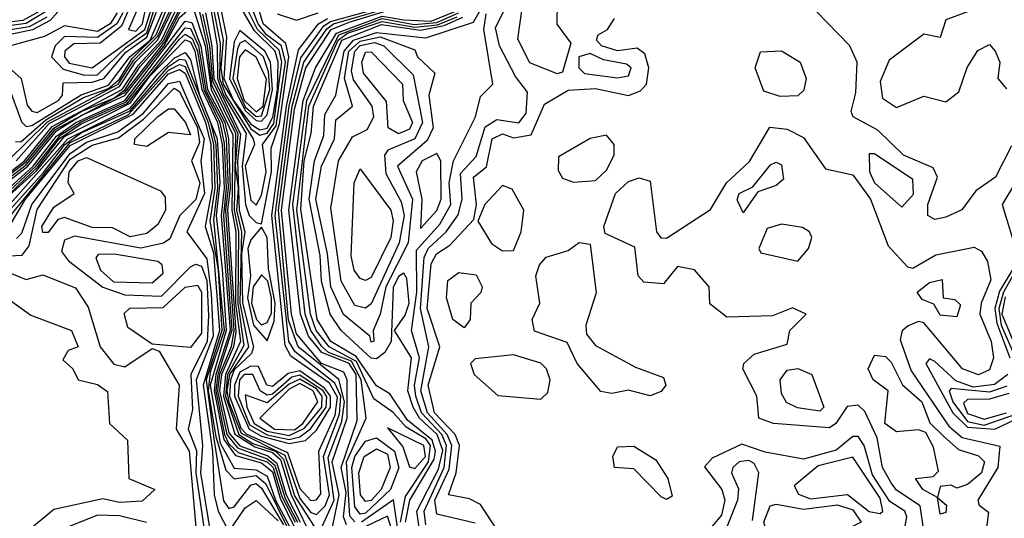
# Model space of a CAD drawing. Extents: x 2889633 to 3052318, y 540750 to 918690.
# Tile 554 of 656: x 2986683 to 2988482, y 830062 to 830973. Entities that reach past the tile are written whole.
import ezdxf

# ---------------------------------------------------------------- set-up
doc = ezdxf.new("R2010")
doc.units = 0

msp = doc.modelspace()

# ---------------------------------------------------------------- linework, layer by layer
at = {"layer": '0CON02XD'}
for points in [[(2986664.6, 830844.6), (2986685.9, 830785.9), (2986695, 830777.5), (2986705, 830779.7), (2986795, 830835.3), (2986845, 830853), (2986884.7, 830905.3), (2986921.3, 830935), (2986985, 831084.3), (2987011.7, 831118.3), (2987020.6, 831165), (2987035, 831184.7), (2987047.7, 831185), (2987067.9, 831155), (2987063.8, 831136.2), (2987040, 831115), (2987055.2, 831054.8), (2987049.6, 830995), (2987061, 830941), (2987056.1, 830865), (2987073.6, 830825), (2987105, 830781.6), (2987121.4, 830771.4)], [(2986661.4, 830715), (2986733.8, 830786.2), (2986863.1, 830855), (2986891.4, 830898.6), (2986935, 830942.5), (2986973.5, 831025), (2986989.7, 831075), (2987005, 831093.3), (2987015, 831097.6), (2987030.8, 831090.8), (2987043.2, 831055), (2987036.6, 830995), (2987049.1, 830929.1), (2987048.2, 830865), (2987059.3, 830835), (2987109.2, 830755), (2987111.9, 830745), (2987094.6, 830705), (2987105, 830643.3), (2987115, 830634)], [(2986676.5, 830715), (2986736.8, 830783.2), (2986865, 830850.9), (2986894.5, 830895.5), (2986935, 830935.8), (2986977.3, 831022.7), (2986995, 831075.2), (2987005, 831085.6), (2987025, 831087), (2987037.1, 831065), (2987031.5, 830995), (2987043.8, 830925), (2987044.4, 830865), (2987055.1, 830835.1), (2987096.6, 830765), (2987089.5, 830705), (2987095.3, 830635), (2987102.2, 830615), (2987115, 830602), (2987125, 830600)], [(2987515, 830053.3), (2987445, 830070), (2987441.5, 830095), (2987467.9, 830152.1), (2987472.2, 830195), (2987464.2, 830215), (2987428.2, 830255), (2987416, 830295), (2987430.5, 830375), (2987415.3, 830445), (2987421.8, 830538.2), (2987429.1, 830555), (2987461.9, 830585), (2987483.9, 830616.1), (2987491.5, 830645), (2987488.3, 830691.7), (2987516.9, 830723.1), (2987533.2, 830776.8), (2987555, 830790.6), (2987595, 830784.3), (2987608.3, 830801.7), (2987610.5, 830840.5), (2987588.6, 830868.6), (2987559.4, 830925), (2987552.5, 830957.5), (2987615, 831085.5)], [(2986655, 830686.4), (2986691.4, 830715), (2986742.5, 830777.5), (2986870.1, 830845), (2986900.2, 830889.8), (2986942.2, 830935), (2987003.5, 831065)], [(2986685, 830749.4), (2986730.5, 830789.5), (2986799.4, 830830.6), (2986845, 830846.7), (2986865, 830864.1), (2986888.2, 830901.8), (2986932.4, 830945), (2986985, 831075.7)], [(2986645, 830675.2), (2986695, 830712.8), (2986745.2, 830774.8), (2986794.9, 830805.1), (2986855, 830829.2), (2986875, 830844.6), (2986902.8, 830887.2), (2986945.6, 830934.4), (2987005, 831051.5)], [(2987664.7, 831005.3), (2987664.6, 830964.6), (2987689.7, 830929.7), (2987675, 830876.7), (2987665, 830873.8), (2987615, 830893.8), (2987593, 830937), (2987605.5, 831025)], [(2986775, 831012.9), (2986738.7, 830971.3), (2986706.1, 830953.9), (2986625, 830936.9)], [(2986645, 830669.6), (2986695, 830707.5), (2986747.8, 830772.2), (2986875, 830839.5), (2986948, 830932), (2986975, 830985.2), (2987005, 831016.7), (2987025.5, 830925), (2987033.5, 830853.5), (2987076.9, 830765), (2987074.5, 830625), (2987082.7, 830585), (2987081.3, 830455), (2987092.4, 830377.6), (2987062.5, 830325), (2987058.7, 830285), (2987083.2, 830215), (2987108.9, 830198.9), (2987150.3, 830185), (2987165, 830170.3), (2987185, 830103.5), (2987225, 830040.8)], [(2986815, 830884.6), (2986911.7, 830955), (2986929.1, 831010.9)], [(2986895, 830951.5), (2986907.2, 830965), (2986917.1, 831012.9)], [(2987125, 830600), (2987143, 830695), (2987142.1, 830737.9), (2987157.6, 830782.4), (2987174.5, 830904.5), (2987169.1, 830929.1), (2987127.5, 830965), (2987115, 831008)], [(2986725, 830991.4), (2986688.9, 830971.1), (2986615, 830961.8)], [(2986731.9, 830988.1), (2986694.6, 830965.4), (2986615, 830955.2)], [(2986645, 830664.1), (2986697.6, 830705), (2986750.4, 830769.6), (2986795, 830797.4), (2986875, 830834.4), (2986947.1, 830925), (2986975, 830976.9), (2986995, 830994.1), (2987000.8, 830990.8), (2987021.6, 830925), (2987032.7, 830845), (2987072.6, 830762.6), (2987070.6, 830625), (2987077.8, 830585), (2987077.5, 830455), (2987086.4, 830385), (2987058.8, 830325), (2987055.1, 830285), (2987076, 830216), (2987112.5, 830192.5), (2987145, 830182.4), (2987159.5, 830169.5), (2987179.1, 830105), (2987222, 830015)], [(2986715, 830803.3), (2986753.6, 830825), (2986761.1, 830835), (2986762.5, 830857.5), (2986815, 830858.6), (2986836.8, 830865), (2986876.8, 830913.2), (2986915, 830940.5), (2986938.5, 831001.5)], [(2986883.3, 830995), (2986869.2, 830960.8), (2986830, 830930), (2986781.7, 830928.3), (2986765.5, 830915), (2986764.5, 830905), (2986773.3, 830893.3), (2986815, 830884.6)], [(2986801.5, 830871.5), (2986825, 830872), (2986877.3, 830922.7), (2986915, 830948.8), (2986931.1, 830998.9)], [(2986900.9, 830999.1), (2986881.9, 830955), (2986895, 830951.5)], [(2987042.3, 830995), (2987054.8, 830935), (2987050.4, 830885), (2987054.7, 830855), (2987105, 830773.2), (2987121.7, 830761.7), (2987135, 830765.2), (2987147.1, 830782.9), (2987161.8, 830895), (2987156.8, 830916.8), (2987117.4, 830955), (2987097.3, 830995)], [(2987121.4, 830771.4), (2987135, 830774.8), (2987145.3, 830794.7), (2987154, 830845), (2987155.1, 830895.1), (2987149.4, 830915), (2987112.1, 830952.1), (2987090.1, 830990.1)], [(2987115, 830634), (2987125, 830652), (2987133.5, 830695), (2987126.7, 830745), (2987151.3, 830778.7), (2987168.3, 830895), (2987161.1, 830925), (2987133.9, 830945), (2987118.8, 830965), (2987103, 831005)], [(2987225, 830068.9), (2987240.9, 830085), (2987249.2, 830105), (2987238.3, 830175), (2987267.4, 830252.6), (2987269.5, 830285), (2987258.8, 830308.8), (2987186.3, 830366.3), (2987174.8, 830384.8), (2987149.6, 830615), (2987175.1, 830814.9), (2987196.8, 830903.2), (2987238.4, 830961.6), (2987250.8, 830969.2), (2987355, 830998.1)], [(2987235, 830046), (2987257.3, 830095), (2987246.7, 830173.3), (2987271.2, 830238.8), (2987276.5, 830275), (2987265.8, 830315.8), (2987191.6, 830375), (2987174, 830424), (2987155.5, 830625), (2987180.5, 830815), (2987202.1, 830895), (2987244.1, 830955.9), (2987256.2, 830965), (2987355, 830993.8)], [(2987251.4, 830031.4), (2987266.5, 830105), (2987253.7, 830165), (2987281, 830245), (2987281.3, 830315), (2987275, 830329.1), (2987234.2, 830345), (2987188.8, 830398.8), (2987179.8, 830435), (2987161.5, 830625), (2987185, 830809.2), (2987206, 830885), (2987252.2, 830955), (2987285, 830968), (2987355, 830989.2)], [(2987280.3, 830050.3), (2987274.8, 830065), (2987279.3, 830109.3), (2987270, 830155), (2987299.4, 830240.6), (2987297.5, 830325), (2987284.6, 830345), (2987234.7, 830365), (2987210.3, 830395), (2987195.7, 830435), (2987174.8, 830625), (2987200.6, 830825), (2987223.3, 830885), (2987261.8, 830948.2), (2987345, 830979.2), (2987385, 830972.3), (2987435, 830969.9), (2987481.3, 830988.7)], [(2987415, 830028), (2987408.8, 830075), (2987448.4, 830151.6), (2987455.9, 830185.9), (2987445.6, 830215), (2987413.5, 830245), (2987401.8, 830265), (2987392.2, 830295), (2987398.9, 830355), (2987367.5, 830405), (2987387.2, 830432.8), (2987394.5, 830455), (2987390.3, 830500.3), (2987385, 830510), (2987375, 830504), (2987365, 830483.8), (2987361.4, 830385), (2987350, 830365), (2987335, 830353.6), (2987325, 830354.6), (2987270, 830405), (2987250, 830435), (2987234.2, 830495), (2987231.9, 830541.9), (2987212, 830645), (2987221.6, 830715), (2987238.7, 830761.3), (2987240.3, 830799.7), (2987260.5, 830835), (2987275.6, 830915), (2987292.8, 830935), (2987335, 830949.5), (2987425, 830939.7), (2987512.1, 830967.9), (2987533.2, 831005)], [(2988355, 830607.5), (2988342.5, 830615), (2988342.5, 830635), (2988360, 830685), (2988352.1, 830702.1), (2988298, 830725), (2988250.8, 830770.8), (2988206, 830795), (2988202, 830805), (2988210.7, 830839.3), (2988213.3, 830895), (2988200, 830925), (2988138.3, 830988.3)], [(2986732.5, 830977.5), (2986700.2, 830959.8), (2986625, 830947.2)], [(2986665, 830666.4), (2986707.4, 830705), (2986750.1, 830759.9), (2986785.3, 830784.7), (2986875, 830825.1), (2986985, 830969.7), (2986997.2, 830967.2), (2987014.1, 830924.1), (2987025.9, 830845), (2987057.5, 830785), (2987064.5, 830755), (2987067.5, 830665), (2987062.7, 830625), (2987077.9, 830402.1), (2987073.6, 830375), (2987051.6, 830325), (2987047.8, 830295), (2987065, 830218.5), (2987085, 830194.8), (2987136, 830176), (2987152.6, 830162.6), (2987169.7, 830105), (2987195.1, 830055)], [(2986861.1, 830985), (2986848.4, 830965), (2986825, 830950.8), (2986765, 830961.2), (2986728, 830942), (2986665.8, 830925)], [(2986871.2, 830985), (2986860.6, 830965), (2986825, 830940.3), (2986765, 830942.2), (2986747.5, 830925), (2986741.2, 830905), (2986762.4, 830882.4), (2986801.5, 830871.5)], [(2987017.1, 830982.9), (2987029.7, 830925), (2987035, 830861.1), (2987081.5, 830765), (2987076.8, 830705), (2987082.2, 830665), (2987079.1, 830625), (2987088.3, 830585), (2987085.1, 830455.1), (2987100.7, 830375), (2987066.4, 830325), (2987061.4, 830295), (2987065, 830274.3), (2987087.7, 830217.7), (2987167.5, 830177.5), (2987195, 830098.5), (2987215, 830072.9), (2987225, 830068.9)], [(2987022.1, 830985), (2987034, 830924), (2987037.5, 830865), (2987086.2, 830763.8), (2987080.8, 830715), (2987083.7, 830625), (2987094.5, 830585), (2987087.9, 830545), (2987089.7, 830455), (2987110, 830375), (2987106.6, 830363.4), (2987075, 830333.4), (2987067.8, 830315), (2987066, 830285), (2987078.3, 830251.7), (2987086.7, 830226.7), (2987096.6, 830216.6), (2987172.2, 830182.2), (2987195, 830116.5), (2987215, 830094.4)], [(2987215, 830094.4), (2987225, 830096.2), (2987233, 830107), (2987229.2, 830185), (2987259.5, 830250.5), (2987263.5, 830283.5), (2987248.7, 830308.7), (2987178.5, 830358.5), (2987167.7, 830377.7), (2987143.4, 830615), (2987170.4, 830815), (2987192.5, 830917.5), (2987228.7, 830965), (2987245.4, 830974.6)], [(2987153.4, 830983.4), (2987188.5, 830971.5), (2987228, 830985)], [(2987295, 830055.5), (2987285.9, 830065.9), (2987280.3, 830165), (2987315.8, 830245), (2987306.7, 830315), (2987289, 830349), (2987247.3, 830365), (2987235, 830375.9), (2987214.8, 830404.8), (2987204.8, 830435), (2987182.1, 830635), (2987207.4, 830825), (2987266.1, 830945), (2987345, 830974.6), (2987403.8, 830963.8), (2987445, 830967.7), (2987484.7, 830985.3)], [(2987378.9, 830055), (2987388.1, 830101.9), (2987429.8, 830165), (2987433.3, 830195), (2987425, 830207.5), (2987388.8, 830228.8), (2987365, 830255.6), (2987330.2, 830280.2), (2987298.4, 830348.4), (2987248.2, 830375), (2987224.7, 830405), (2987214.3, 830435), (2987189.5, 830625), (2987211.1, 830815), (2987264.5, 830935.5), (2987282, 830948), (2987345, 830969.3), (2987405, 830958.8), (2987446.5, 830963.5), (2987482.4, 830977.6)], [(2987388.1, 830055), (2987395.7, 830095), (2987440, 830170), (2987442.7, 830185), (2987436.7, 830205), (2987391.5, 830241.5), (2987359.4, 830289.4), (2987335, 830304.3), (2987297.9, 830357.9), (2987251.1, 830385), (2987226.4, 830425), (2987196.6, 830626.6), (2987202.8, 830715), (2987215.3, 830765), (2987219.5, 830815), (2987271.7, 830935), (2987343.7, 830963.7), (2987415, 830953.6), (2987458.2, 830961.8), (2987492.8, 830977.2)], [(2987425, 830050), (2987421.8, 830075), (2987458.6, 830155), (2987462.8, 830195), (2987454, 830215), (2987416.9, 830255), (2987406.5, 830285), (2987404.1, 830305), (2987413.2, 830355), (2987398.9, 830405), (2987408.3, 830475), (2987408.2, 830551.8), (2987450.5, 830599.5), (2987470.9, 830635), (2987467.9, 830675), (2987475.6, 830715), (2987515.7, 830795), (2987525, 830832.5), (2987547.5, 830855), (2987531.1, 830955), (2987535, 830983.3)], [(2987555, 830042), (2987525, 830087.5), (2987505, 830098), (2987466.7, 830105), (2987480.5, 830145), (2987486.7, 830195), (2987478.5, 830215), (2987441.1, 830255), (2987429.1, 830305), (2987450.5, 830375), (2987427.3, 830445), (2987435, 830526.7), (2987444.3, 830545), (2987468.8, 830561.2), (2987512.5, 830607.5), (2987517.5, 830635), (2987512, 830685), (2987535.8, 830704.2), (2987546.2, 830755), (2987565, 830764), (2987585, 830757.1), (2987617.5, 830762.5), (2987641.7, 830818.3), (2987685, 830844), (2987735, 830846.9), (2987795, 830834.4), (2987817.1, 830842.9), (2987828.1, 830855), (2987832.2, 830885), (2987825, 830910), (2987810.9, 830920.9), (2987775, 830915.6), (2987746, 830925), (2987736.7, 830935), (2987740, 830945), (2987756.7, 830955), (2987770, 830975)], [(2988415, 830986.7), (2988375, 830972.5), (2988365, 830940), (2988335, 830946.2), (2988271.5, 830898.5), (2988255, 830860), (2988259.5, 830829.5), (2988285, 830812.5), (2988335, 830833.1), (2988375, 830822.5), (2988399.1, 830840.9), (2988414.4, 830885.6), (2988433.4, 830916.6), (2988455, 830927.5), (2988465.5, 830915), (2988473.8, 830895), (2988470, 830865), (2988486.1, 830846.1)], [(2986665, 830661), (2986712.1, 830705), (2986757.8, 830762.2), (2986795, 830786.2), (2986877.3, 830822.7), (2986985, 830957.8), (2986995, 830956.8), (2987009.6, 830925), (2987023.1, 830843.1), (2987053.2, 830785), (2987060.2, 830755), (2987064, 830665), (2987058.8, 830625), (2987074.2, 830405), (2987069.2, 830375), (2987048.2, 830325), (2987044.6, 830295), (2987061.6, 830215), (2987080.8, 830190.8), (2987135, 830171), (2987149.1, 830159.1), (2987168.1, 830098.1), (2987190.7, 830055)], [(2987125, 830787.5), (2987135, 830798.8), (2987145.1, 830845.1), (2987141.3, 830895), (2987131.1, 830915), (2987085, 830953.1), (2987075, 830932), (2987066.1, 830865), (2987095, 830806.9), (2987115, 830788.5), (2987125, 830787.5)], [(2986644.6, 830635.4), (2986713.6, 830696.4), (2986765, 830759.1), (2986885, 830820.1), (2986920.8, 830869.2), (2986985, 830935.8), (2986995, 830932.2), (2987002.9, 830915), (2987015.8, 830845), (2987044.5, 830785), (2987053, 830745), (2987056.4, 830665), (2987051.1, 830615), (2987067.2, 830405), (2987041.2, 830325), (2987038.1, 830295), (2987055.9, 830205.9), (2987076.9, 830176.9), (2987125, 830163.2), (2987145, 830146.8), (2987158.7, 830098.7), (2987185.2, 830045.2)], [(2986665, 830655.4), (2986715.9, 830704.1), (2986754.9, 830755), (2986795, 830782.4), (2986879.7, 830820.3), (2986975, 830936.9), (2986985, 830946.4), (2986998.3, 830938.3), (2987007.8, 830915), (2987019.2, 830845), (2987048.8, 830785), (2987056.7, 830746.7), (2987060.2, 830665), (2987055.3, 830615), (2987070.7, 830405), (2987044.7, 830325), (2987041.4, 830295), (2987057.3, 830215), (2987065, 830198.3), (2987082.3, 830182.3), (2987135, 830165.4), (2987146.2, 830155), (2987162, 830102), (2987186.2, 830055)], [(2987115, 830796), (2987125, 830796.9), (2987140, 830845), (2987137.7, 830877.7), (2987128.4, 830905), (2987095, 830934.6), (2987085, 830930), (2987080.8, 830919.2), (2987072.3, 830865), (2987095, 830813.8), (2987115, 830796)], [(2987325, 830383.8), (2987322.5, 830395), (2987274.6, 830434.6), (2987251.2, 830485), (2987245.4, 830545), (2987224, 830645), (2987234.5, 830705), (2987258.1, 830755), (2987260.3, 830789.7), (2987291.2, 830815), (2987276.1, 830865), (2987284, 830915), (2987305, 830933.5), (2987341.6, 830941.6), (2987405, 830917.5), (2987410, 830905), (2987441.2, 830875), (2987430.5, 830835), (2987438.6, 830775), (2987427.7, 830752.3), (2987373.1, 830705), (2987400.9, 830645), (2987392.7, 830565), (2987351.6, 830485), (2987341.5, 830435), (2987328.8, 830405), (2987330, 830385), (2987325, 830383.8)], [(2987115, 830804.4), (2987127.7, 830815), (2987133.8, 830863.8), (2987115, 830904.4), (2987095, 830917.3), (2987084.7, 830904.7), (2987080.2, 830865), (2987093.2, 830825), (2987115, 830804.4)], [(2987315, 830446), (2987295, 830450.8), (2987270, 830495), (2987251.4, 830628.6), (2987265.7, 830715), (2987291.2, 830758.8), (2987317.7, 830772.3), (2987330, 830795), (2987327.1, 830815), (2987292.8, 830862.8), (2987289.2, 830879.2), (2987295, 830915.4), (2987305, 830925.2), (2987331.2, 830931.2), (2987348.1, 830925), (2987402, 830872), (2987419.1, 830785), (2987404.7, 830755.3), (2987355.7, 830734.3), (2987349.2, 830725), (2987351.8, 830691.8), (2987380.2, 830640.2), (2987385.3, 830615), (2987376.2, 830565), (2987325, 830453.8), (2987315, 830446)], [(2988072.3, 830832.3), (2988042.3, 830842.3), (2988026.7, 830885), (2988036.2, 830913.8), (2988075, 830915.8), (2988108.8, 830895), (2988120, 830865), (2988115.9, 830844.1), (2988105, 830833.8), (2988072.3, 830832.3)], [(2986659.8, 830620.2), (2986726.4, 830693.6), (2986765.2, 830745), (2986795, 830766.1), (2986885, 830806.4), (2986955, 830887.1), (2986975, 830900.5), (2986985, 830899.3), (2987031.4, 830785), (2987041.1, 830745), (2987044.4, 830665), (2987037.2, 830607.2), (2987056.2, 830405), (2987030.8, 830329.2), (2987027.5, 830295), (2987041.4, 830211.4), (2987059.7, 830150.3), (2987075, 830134), (2987115, 830140.6), (2987132.5, 830125), (2987172, 830045)], [(2986659.9, 830630.1), (2986771.1, 830755), (2986885, 830810.9), (2986935, 830873.4), (2986965, 830902.2), (2986985, 830912.7), (2986995, 830899.5), (2987011.4, 830835), (2987043.9, 830755), (2987048.7, 830675), (2987042.1, 830615), (2987053.1, 830516.9), (2987059.9, 830405), (2987031.1, 830305), (2987049.2, 830199.2), (2987075, 830153.8), (2987115, 830150.7), (2987135, 830138.9), (2987150, 830095), (2987176.2, 830046.2)], [(2987375, 830764.4), (2987356, 830775), (2987353.1, 830823.1), (2987310.8, 830875), (2987308, 830895), (2987315, 830913.3), (2987325, 830913.8), (2987382.5, 830855), (2987383.8, 830825), (2987400.6, 830785), (2987395, 830772.5), (2987375, 830764.4)], [(2987775, 830866.2), (2987795, 830870), (2987800, 830885), (2987791.7, 830891.7), (2987749.4, 830899.4), (2987725, 830910.6), (2987704.4, 830905), (2987704.3, 830885), (2987715, 830874.2), (2987775, 830866.2)], [(2986651.8, 830895), (2986685.3, 830865.3), (2986696.5, 830816.5), (2986705, 830805.4), (2986715, 830803.3)], [(2986665, 830613.2), (2986775, 830748.2), (2986881.1, 830798.9), (2986955, 830880.5), (2986975, 830891.1), (2986985, 830887.1), (2987027.1, 830785), (2987037, 830745), (2987039.6, 830665), (2987030.6, 830605), (2987045.7, 830515), (2987052.1, 830405), (2987023.6, 830315), (2987037.5, 830207.5), (2987055, 830093.8), (2987065, 830080), (2987075, 830082.9), (2987105, 830122.9), (2987115, 830125.5), (2987125, 830116.9), (2987165, 830050)], [(2986668.2, 830601.8), (2986693.4, 830645), (2986775, 830742.7), (2986890.1, 830799.9), (2986955, 830873.7), (2986975, 830881.9), (2986985, 830874.7), (2987022.3, 830785), (2987032.3, 830745), (2987034.8, 830664.8), (2987022, 830595), (2987036.9, 830546.9), (2987047.9, 830405), (2987018.1, 830305), (2987035.2, 830185), (2987038.2, 830105), (2987045.4, 830075), (2987065, 830037.5), (2987095, 830081.1), (2987115, 830094.4), (2987155, 830057.4)], [(2986526.7, 830535), (2986687.5, 830542.5), (2986700.3, 830559.7), (2986715, 830625.8), (2986775, 830718.2), (2986815, 830743.8), (2986863.4, 830756.6), (2986908.9, 830791.1), (2986965, 830847.3), (2986975, 830841.4), (2987007.5, 830775), (2987011.5, 830748.5), (2986996.7, 830715), (2987012.3, 830675), (2987005, 830644.3), (2986975.7, 830615), (2986957.5, 830572.5), (2986945.7, 830564.3), (2986904.5, 830555.5), (2986782.9, 830577.1), (2986765, 830570), (2986759.3, 830549.3), (2986772.1, 830532.1), (2986834.5, 830484.5), (2986875, 830470.5), (2986942, 830468), (2986995, 830521.2), (2987005, 830526.2), (2987015, 830522.5), (2987025, 830496.7), (2987028.1, 830431.9), (2987025.3, 830385.3), (2986995.3, 830324.7), (2986998.9, 830261.1), (2986990.6, 830225), (2987005.8, 830185.8), (2987004.7, 830145), (2987022.2, 830025)], [(2986676.9, 830573.1), (2986687, 830583), (2986705.3, 830635), (2986775, 830728.5), (2986805, 830748.9), (2986862, 830768), (2986908.4, 830801.6), (2986955, 830856.2), (2986975, 830860.4), (2987020, 830755), (2987013.9, 830715), (2987020.4, 830655), (2986988.5, 830585), (2987025, 830535.8), (2987032.9, 830472.9), (2987036.2, 830395), (2987005.2, 830315), (2987016.8, 830195), (2987013.5, 830145), (2987034.7, 830015.3)], [(2986915, 830741.2), (2986892.5, 830745), (2986893.3, 830755), (2986935, 830796), (2986955, 830810), (2986965, 830810), (2986985.7, 830785), (2986995, 830762.5), (2986955, 830766.7), (2986915, 830741.2)], [(2988335, 830040), (2988328.2, 830085), (2988285, 830113.6), (2988275, 830127.1), (2988259.6, 830155), (2988249.4, 830209.4), (2988227.4, 830257.4), (2988215, 830268.8), (2988195, 830266.2), (2988174.2, 830235), (2988162.4, 830227.6), (2988060, 830235), (2988033.3, 830245), (2988030, 830285), (2988004, 830335), (2988006.2, 830345), (2988025, 830362), (2988085, 830380), (2988090, 830405), (2988120, 830435), (2988095, 830446.2), (2988058.3, 830431.7), (2987975, 830429.2), (2987943.9, 830453.9), (2987942.5, 830485), (2987915.8, 830515.8), (2987885, 830522), (2987859.4, 830490.6), (2987823.4, 830493.4), (2987812.9, 830505), (2987807, 830557), (2987752.5, 830582.5), (2987750, 830595), (2987771.8, 830655), (2987795, 830677.1), (2987815, 830683.8), (2987835, 830677.5), (2987846.7, 830585), (2987854.2, 830574.2), (2987865, 830573.8), (2987945, 830625.8), (2987974.4, 830675), (2988016.3, 830713.7), (2988053.6, 830776.4), (2988085, 830772.5), (2988115, 830757.5), (2988155, 830700), (2988205, 830689.2), (2988237.3, 830645), (2988270, 830560), (2988305, 830521.2), (2988315, 830518.8), (2988356.9, 830543.1), (2988427, 830557), (2988440, 830550), (2988451.2, 830531.2), (2988457.5, 830497.5), (2988439.5, 830455), (2988437.3, 830435), (2988457.8, 830385), (2988462.2, 830355), (2988455, 830333.1), (2988435, 830323.9), (2988405.7, 830335), (2988335, 830419.2), (2988325, 830421.4), (2988306.4, 830413.6), (2988295.6, 830404.4), (2988291.9, 830388.1), (2988311.5, 830331.5), (2988380.6, 830230.6), (2988405, 830209.6), (2988473.8, 830193.8), (2988470.4, 830155), (2988433.8, 830095), (2988436.2, 830086.2), (2988453.3, 830073.3), (2988449.2, 830045)], [(2987695, 830676.2), (2987735, 830678.8), (2987755, 830698), (2987769.4, 830725), (2987769.2, 830745), (2987755, 830762), (2987725, 830755.7), (2987667.5, 830722.5), (2987667, 830697), (2987675, 830683.3), (2987695, 830676.2)], [(2986675, 830750), (2986685, 830749.4)], [(2988495, 830742.5), (2988465.8, 830685), (2988430, 830660), (2988404.5, 830625.5), (2988375, 830611.9), (2988355, 830607.5)], [(2986885, 830576), (2986852.3, 830592.3), (2986815, 830593.1), (2986765, 830611.2), (2986752.3, 830607.7), (2986735, 830583.8), (2986725, 830583.8), (2986723.1, 830595), (2986745, 830630), (2986782.5, 830655), (2986771.2, 830675), (2986773.5, 830695), (2986790, 830715), (2986805, 830720.8), (2986940, 830660), (2986948.8, 830648.8), (2986949.2, 830625), (2986935, 830598.8), (2986915, 830582.5), (2986885, 830576)], [(2987415, 830591.2), (2987445, 830624.2), (2987453.3, 830645), (2987452.5, 830715), (2987445, 830728), (2987418, 830715), (2987407.5, 830695), (2987417.8, 830645), (2987415, 830591.2)], [(2988295, 830630), (2988315.9, 830654.1), (2988315, 830680.8), (2988245, 830727.5), (2988235, 830727.5), (2988235.4, 830695), (2988244.6, 830675), (2988295, 830630)], [(2987315, 830496.7), (2987305, 830500), (2987294.2, 830515), (2987288.3, 830541.7), (2987293.8, 830675), (2987305, 830700), (2987360.8, 830625), (2987365.5, 830605.5), (2987360.8, 830575), (2987325, 830502), (2987315, 830496.7)], [(2988005, 830620), (2987993.8, 830643.8), (2987997.5, 830655), (2988022.5, 830667.5), (2988055, 830707.5), (2988065, 830712.5), (2988075, 830707.5), (2988078.3, 830681.7), (2988065, 830670), (2988031.7, 830658.3), (2988005, 830620)], [(2988520, 830705), (2988477.8, 830635), (2988505.7, 830545)], [(2987565, 830550.8), (2987585, 830551.2), (2987599.2, 830585), (2987603.8, 830625), (2987583, 830663), (2987565, 830670), (2987532.5, 830635), (2987520, 830605), (2987545, 830564), (2987565, 830550.8)], [(2987135, 830386.2), (2987147.8, 830422.2), (2987149.9, 830455), (2987137.7, 830517.7), (2987135.2, 830575), (2987125, 830594), (2987105, 830570.8), (2987099.5, 830555), (2987104.8, 830505), (2987099.4, 830465), (2987110, 830415), (2987135, 830386.2)], [(2988105, 830532), (2988124, 830555), (2988130, 830575), (2988126.2, 830585), (2988113.1, 830593.1), (2988075, 830599.4), (2988048.6, 830591.4), (2988033.3, 830555), (2988037, 830547), (2988105, 830532)], [(2987835, 830286), (2987795, 830296.2), (2987765, 830290), (2987745, 830294), (2987701.2, 830345), (2987683.3, 830383.3), (2987623.6, 830403.6), (2987619.2, 830425), (2987633.3, 830455), (2987625.8, 830505), (2987632.5, 830525), (2987645, 830538.8), (2987685, 830551.2), (2987705, 830565.7), (2987725, 830562.5), (2987736, 830474), (2987717.5, 830415), (2987718.3, 830398.3), (2987735, 830377.5), (2987808.3, 830338.3), (2987859.3, 830319.3), (2987863.3, 830305), (2987855, 830293.8), (2987835, 830286)], [(2986925, 830492), (2986945, 830510), (2986943.3, 830525), (2986935, 830531.2), (2986855.6, 830544.4), (2986826.4, 830543.6), (2986822, 830538), (2986830.6, 830515), (2986854.1, 830494.1), (2986925, 830492)], [(2988513.8, 830535), (2988480.4, 830475), (2988471.7, 830445), (2988476.3, 830415), (2988502.2, 830355)], [(2986645, 830518.1), (2986695, 830498), (2986725, 830506.7), (2986785, 830483.3), (2986807.7, 830447.7), (2986830, 830375), (2986855, 830343.8), (2986875, 830338.8), (2986925, 830372.5), (2986937.5, 830367.5), (2986974.2, 830305), (2986968.9, 830225), (2986992.7, 830185), (2987006.5, 830025)], [(2987125, 830415.5), (2987135, 830419.5), (2987143.1, 830436.9), (2987143.2, 830465), (2987136.2, 830495), (2987125, 830506.7), (2987109.2, 830485), (2987106.5, 830455), (2987115.3, 830425.3), (2987125, 830415.5)], [(2987495, 830410), (2987474.2, 830425), (2987462.5, 830465), (2987465, 830496.7), (2987485, 830510.8), (2987517, 830507), (2987528, 830485), (2987525.7, 830474.3), (2987507.5, 830455), (2987505.8, 830425), (2987495, 830410)], [(2988496.4, 830515), (2988473.3, 830476.7), (2988464.7, 830445), (2988468.2, 830418.2), (2988491.8, 830355)], [(2986995, 830373.8), (2986925, 830380), (2986880.6, 830410.6), (2986873.9, 830436.1), (2986884.4, 830445.6), (2986945, 830446.9), (2986985, 830484), (2987007.8, 830487.8), (2987015.3, 830475), (2987015, 830400), (2986995, 830373.8)], [(2988395, 830430), (2988365, 830433.3), (2988353.3, 830453.3), (2988331.7, 830461.7), (2988322.5, 830475), (2988345, 830492.5), (2988368.3, 830498.3), (2988370, 830465), (2988391.7, 830461.7), (2988401.7, 830451.7), (2988395, 830430)], [(2986655, 830467.5), (2986703, 830433), (2986777.5, 830405), (2986790, 830375), (2986771.7, 830368.3), (2986761.7, 830351.7), (2986780, 830335), (2986790, 830315), (2986825, 830306.2), (2986843.6, 830293.6), (2986846.7, 830235), (2986880, 830205), (2986882.5, 830135), (2986930, 830115), (2986906.7, 830093.3), (2986865, 830091.2), (2986835, 830098), (2986745, 830078), (2986695, 830036.2)], [(2988483.3, 830466.7), (2988477.6, 830435), (2988515.3, 830345)], [(2987635, 830280), (2987648, 830292), (2987652, 830315), (2987645.7, 830335), (2987635, 830345.6), (2987585, 830360.8), (2987515, 830353.3), (2987506.7, 830345), (2987513.3, 830325), (2987556.4, 830286.4), (2987635, 830280)], [(2988365, 830070), (2988360, 830100), (2988333.3, 830115), (2988320, 830135), (2988351.7, 830138.3), (2988361.7, 830148.3), (2988352.3, 830192.3), (2988338.8, 830218.8), (2988325, 830223.8), (2988285, 830220), (2988263.8, 830235), (2988270, 830295), (2988242.5, 830315), (2988233.3, 830335), (2988245, 830360), (2988265, 830357.5), (2988275, 830347.5), (2988296.1, 830306.1), (2988331.2, 830275), (2988346.2, 830236.2), (2988371.4, 830211.4), (2988398, 830188), (2988435, 830176.2), (2988446, 830165), (2988440, 830145), (2988415, 830123.8), (2988395, 830117.5), (2988385, 830122.5), (2988365, 830120), (2988360, 830100), (2988376.2, 830086.2), (2988375, 830072.5), (2988365, 830070)], [(2987175, 830198.7), (2987205, 830204.5), (2987225, 830222.9), (2987250.5, 830265), (2987250.5, 830285), (2987240.1, 830300.1), (2987195, 830331.6), (2987173.5, 830326.5), (2987145, 830303.1), (2987134.5, 830305), (2987119.5, 830339.5), (2987105, 830339.7), (2987085, 830329), (2987075.2, 830305), (2987075.2, 830285), (2987102.3, 830225), (2987125, 830212.3), (2987175, 830198.7)], [(2988488.5, 830325), (2988463.8, 830306.2), (2988425, 830301.7), (2988393.4, 830313.4), (2988355, 830348.6), (2988345, 830353.3), (2988338.8, 830345), (2988387.9, 830255), (2988415, 830228.3), (2988464.8, 830225.2), (2988545, 830263.1)], [(2987175, 830206.2), (2987195, 830211), (2987214.5, 830225.5), (2987243.1, 830265), (2987243.8, 830283.8), (2987237.1, 830295), (2987195, 830323.7), (2987180.3, 830319.7), (2987145, 830289.1), (2987135, 830286.9), (2987122.5, 830295), (2987108.9, 830325), (2987093.2, 830325), (2987084.8, 830315), (2987082.3, 830285), (2987103, 830233), (2987135, 830214.4), (2987175, 830206.2)], [(2988145, 830257.5), (2988103.9, 830263.9), (2988083.9, 830273.9), (2988075, 830290), (2988072.5, 830315), (2988085, 830332.5), (2988105, 830336), (2988130, 830325), (2988152.5, 830265), (2988145, 830257.5)], [(2987175, 830213.1), (2987203.4, 830226.6), (2987234.7, 830265), (2987235.6, 830285), (2987225, 830298.5), (2987195, 830316), (2987175, 830307.4), (2987135, 830273.2), (2987095, 830287.5), (2987097.7, 830265), (2987111.6, 830235), (2987135, 830221.2), (2987175, 830213.1)], [(2987185, 830223.6), (2987200.3, 830235), (2987227.9, 830275), (2987219.2, 830295), (2987195, 830308.3), (2987175, 830298.1), (2987121.9, 830245), (2987148.6, 830225), (2987185, 830223.6)], [(2988486.6, 830303.4), (2988455, 830292.5), (2988385, 830299.2), (2988381.4, 830295), (2988387.7, 830275), (2988415, 830239.1), (2988445, 830232.2), (2988505, 830252.8)], [(2988490.2, 830289.8), (2988455, 830280), (2988415, 830279.1), (2988407.3, 830272.7), (2988415, 830253.8), (2988445, 830242.9), (2988485.7, 830255)], [(2987405, 830153.1), (2987424.5, 830175), (2987421.5, 830195), (2987355, 830227.5), (2987382.8, 830192.8), (2987395, 830156.2), (2987405, 830153.1)], [(2987305, 830069.5), (2987295, 830083.3), (2987290, 830155), (2987295.4, 830175), (2987315, 830202.9), (2987335, 830208.9), (2987367.9, 830185), (2987375.4, 830154.6), (2987360.4, 830115), (2987315, 830071.5), (2987305, 830069.5)], [(2988300.5, 830045), (2988303.6, 830065), (2988300, 830075), (2988273, 830093), (2988241.3, 830141.3), (2988226.1, 830195), (2988215, 830211.4), (2988205, 830211.4), (2988175, 830186.7), (2988115, 830170), (2988045, 830182.9), (2988002.2, 830197.8), (2987947.9, 830172.1), (2987934.1, 830155.9), (2987965.8, 830115), (2987971.1, 830095), (2987965, 830068), (2987931.7, 830028.3)], [(2987315, 830092.9), (2987305.6, 830105), (2987302.3, 830145), (2987312.5, 830175), (2987335, 830189.1), (2987355, 830179.4), (2987359.6, 830155), (2987343.5, 830115), (2987325, 830094.5), (2987315, 830092.9)], [(2987865, 830096.7), (2987855, 830101.2), (2987805, 830152.5), (2987770, 830155), (2987766.7, 830175), (2987775, 830192.5), (2987805, 830193.8), (2987845, 830168.8), (2987867.1, 830135), (2987875, 830102.5), (2987865, 830096.7)], [(2988022.1, 830057.9), (2988033.3, 830145), (2988025, 830162.5), (2988015, 830168), (2987997.5, 830165), (2987986.2, 830155), (2987983.8, 830145), (2987996.1, 830116.1), (2987994.4, 830095), (2987960.6, 830009.4)], [(2988255, 830071.2), (2988260, 830075), (2988255, 830099.2), (2988205, 830173.8), (2988141.8, 830158.2), (2988098.3, 830121.7), (2988106.1, 830106.1), (2988127.6, 830097.6), (2988195.5, 830105.5), (2988235, 830074.4), (2988255, 830071.2)], [(2987376.1, 830025), (2987365.6, 830095.6), (2987307.5, 830055)], [(2988115, 829972.9), (2988095, 829974.5), (2988052.5, 830022.5), (2988042.5, 830055), (2988054, 830085), (2988065, 830088.1), (2988115, 830079.1), (2988176.9, 830086.9), (2988205, 830077.8), (2988220.6, 830055), (2988156.9, 830023.1), (2988115, 829972.9)], [(2986914.5, 830054.5), (2986865, 830066.4), (2986825, 830068.1), (2986765.8, 830044.2)], [(2987369.7, 830019.7), (2987355, 830065.8), (2987305, 830042.5)]]:
    msp.add_lwpolyline(points, dxfattribs=at)

doc.saveas('drawing.dxf')
